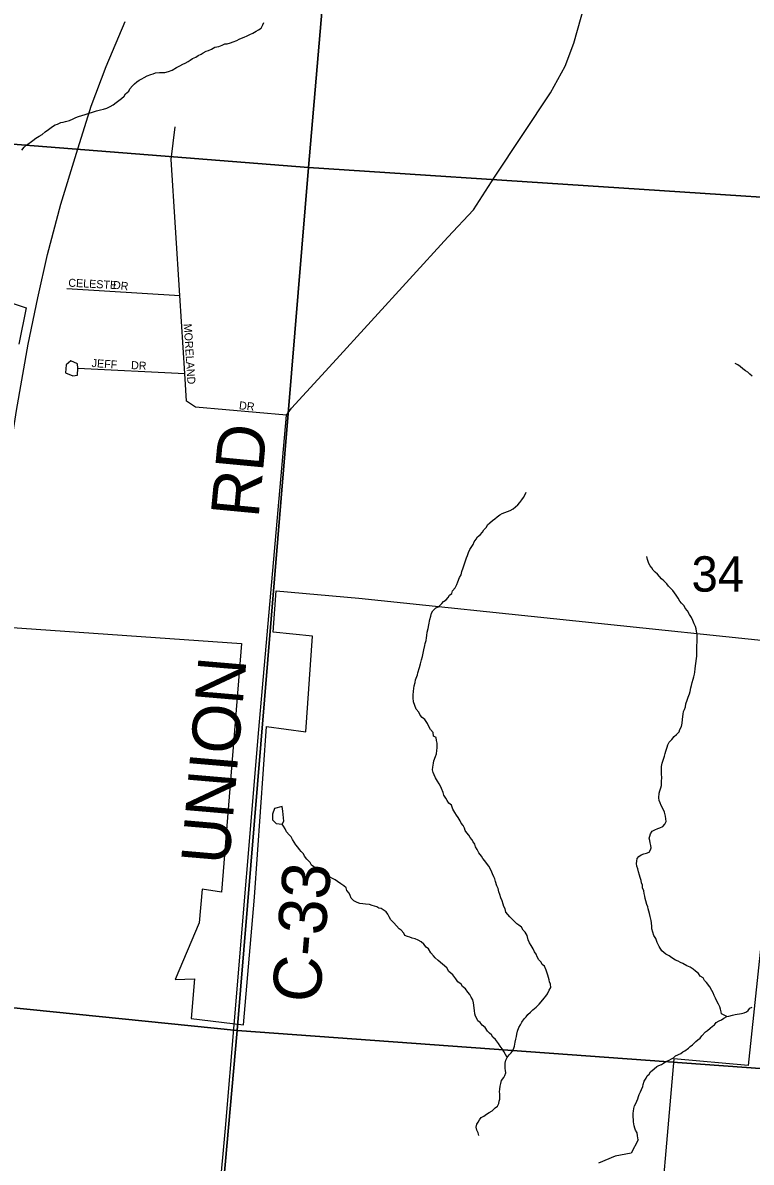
# Model space of a CAD drawing. Extents: x 1310247 to 1664935, y 284496 to 704931.
# Drawn here: x 1454569 to 1459119, y 551290 to 558407 of the extents above; entities that cross this region are included whole.
import ezdxf

# ---------------------------------------------------------------- set-up
doc = ezdxf.new("R2010")
doc.units = 0
for name, color, linetype in [('GM_P_State_Location', 7, 'Continuous'), ('GM_X_Corporation_Text', 7, 'Continuous'), ('GM_X_County', 7, 'Continuous'), ('GM_X_County_Road_Text', 7, 'Continuous'), ('GM_X_Major_Lake_Text', 7, 'Continuous'), ('GM_X_Minor_River', 7, 'Continuous'), ('GM_X_Minor_River_Text', 7, 'Continuous'), ('GM_X_State_Location', 7, 'Continuous'), ('GM_X_State_Shield', 7, 'Continuous'), ('GM_X_Township_Road', 7, 'Continuous'), ('GM_X_US_Location', 7, 'Continuous')]:
    doc.layers.add(name, color=color, linetype=linetype)

msp = doc.modelspace()

# ---------------------------------------------------------------- linework, layer by layer
at = {"layer": 'GM_X_Corporation_Text'}
msp.add_lwpolyline([(1455617.4, 549129.2), (1455682.8, 549839.8), (1455835.8, 551502.6), (1455892.1, 552174.2)], dxfattribs=at)
at = {"layer": 'GM_X_County'}
for points in [[(1451446.5, 563417.9), (1456814.9, 562870.2), (1456353.2, 557504), (1450921.8, 557932.6)], [(1456814.9, 562870.2), (1462373.8, 562548.6), (1461881.3, 557141.1), (1456353.2, 557504)], [(1450921.8, 557932.6), (1456353.2, 557504), (1455909.1, 552113.5), (1450425.3, 552669.1)], [(1456353.2, 557504), (1461881.3, 557141.1), (1461382.4, 551715.7), (1455909.1, 552113.5)], [(1450425.3, 552669.1), (1455909.1, 552113.5), (1455428.9, 546751.1), (1450029.8, 547453.8)], [(1455909.1, 552113.5), (1461382.4, 551715.7), (1460895.5, 546311.1), (1455428.9, 546751.1)]]:
    msp.add_lwpolyline(points, close=True, dxfattribs=at)
at = {"layer": 'GM_X_County_Road_Text'}
msp.add_lwpolyline([(1455892.1, 552174.2), (1456044.4, 553993.3), (1456216.4, 555955.6), (1456247.7, 556000.9), (1456505.9, 556280.8), (1457225, 557067.9), (1457384.1, 557238.2), (1457515.9, 557443.2), (1457865.1, 557969.4), (1457957.9, 558137.4), (1458011.9, 558280.3), (1458231.8, 559064.5), (1458420.3, 559729.1), (1458422.6, 559737.2), (1458473.8, 560058.2)], dxfattribs=at)
at = {"layer": 'GM_X_Major_Lake_Text'}
for points in [[(1454264.6, 556733.8), (1454590.8, 556627.8), (1454543.6, 556400.8)], [(1454474.5, 554632), (1455936.3, 554530.3), (1455811.4, 552977.7), (1455689.4, 552996), (1455670.9, 552784.8), (1455520.8, 552431.4), (1455641.8, 552435.6), (1455620.1, 552188.6), (1455947.7, 552148.4), (1456017.5, 552946.2), (1456092.2, 554012.4), (1456337.8, 553977.9), (1456379.6, 554575.3), (1456132.9, 554601.3), (1456151, 554859.6), (1456669, 554814.3), (1459378.2, 554529.5), (1459101, 551894.5), (1458636.8, 551935.1), (1458406.4, 549303.7)]]:
    msp.add_lwpolyline(points, dxfattribs=at)
at = {"layer": 'GM_X_Minor_River'}
for points in [[(1456192.7, 553481.9), (1456188.8, 553511.4), (1456140.5, 553500.4), (1456129.7, 553464.5), (1456128.9, 553428.5), (1456152.4, 553405.9), (1456190.4, 553401)], [(1456190.4, 553401), (1456200.8, 553420.9), (1456192.7, 553481.9)]]:
    msp.add_lwpolyline(points, dxfattribs=at)
at = {"layer": 'GM_X_Minor_River_Text'}
for points in [[(1455312.5, 558057.8), (1455326.7, 558065.5), (1455346.9, 558075.1), (1455369.2, 558084.6), (1455383.3, 558088.3), (1455397.4, 558094), (1455423.5, 558097.5), (1455439.5, 558097.1), (1455455.6, 558096.8), (1455479.7, 558102.3), (1455501.9, 558111.8), (1455530.3, 558127.3), (1455550.6, 558138.9), (1455568.8, 558148.5), (1455583, 558154.2), (1455601.3, 558165.8), (1455615.4, 558173.5), (1455629.7, 558185.3), (1455649.9, 558192.9), (1455664.2, 558202.6), (1455682.4, 558212.2), (1455696.6, 558219.9), (1455714.8, 558229.6), (1455728.9, 558235.3), (1455747.1, 558242.9), (1455769.4, 558254.5), (1455793.6, 558260), (1455813.8, 558267.5), (1455832, 558275.2), (1455846, 558276.9), (1455866.2, 558282.4), (1455882.3, 558288.1), (1455906.6, 558297.6), (1455920.7, 558305.3), (1455934.9, 558311), (1455951, 558316.7), (1455971.3, 558326.3), (1455987.5, 558334), (1456005.7, 558343.6), (1456026, 558355.2), (1456042.2, 558362.9), (1456058.4, 558374.6), (1456068.9, 558394.4), (1456075.2, 558408.3)], [(1454563.8, 557612.6), (1454578.2, 557630.4), (1454596.6, 557648), (1454614.9, 557659.7), (1454631.2, 557671.3), (1454651.5, 557687), (1454671.8, 557698.5), (1454690.1, 557710.2), (1454708.5, 557725.8), (1454728.8, 557741.4), (1454755.2, 557758.9), (1454771.5, 557770.6), (1454785.6, 557774.3), (1454805.9, 557783.9), (1454822, 557787.6), (1454836.1, 557791.3), (1454860.2, 557796.8), (1454884.5, 557808.3), (1454900.7, 557815.9), (1454916.8, 557821.6), (1454937, 557829.2), (1454959.2, 557834.7), (1454983.4, 557842.2), (1455005.6, 557849.8), (1455029.8, 557857.3), (1455053.9, 557862.8), (1455074.1, 557868.4), (1455094.2, 557873.9), (1455114.5, 557885.5), (1455134.7, 557895.1), (1455153, 557908.8), (1455169.4, 557922.5), (1455185.7, 557934.1), (1455202, 557949.8), (1455210.3, 557963.7), (1455230.7, 557981.3), (1455237, 557995.2), (1455255.5, 558012.9), (1455267.8, 558026.6), (1455282, 558038.4), (1455296.3, 558048.1), (1455312.5, 558057.8)], [(1459125.4, 556199.7), (1459111.6, 556212), (1459097.9, 556224.4), (1459084, 556232.7), (1459066.3, 556245.1), (1459050.6, 556259.5), (1459034.8, 556269.9), (1459018.9, 556278.2)], [(1457297.5, 554941.6), (1457307.9, 554959.4), (1457312.3, 554979.4), (1457320.8, 555003.3), (1457325.2, 555021.2), (1457331.7, 555041.2), (1457340.2, 555065), (1457346.5, 555078.9), (1457353, 555098.9), (1457361.4, 555116.7), (1457369.7, 555130.6), (1457382.1, 555148.4), (1457388.4, 555164.3), (1457400.8, 555182.1), (1457409.1, 555195.9), (1457425.5, 555209.6), (1457439.8, 555225.4), (1457450.1, 555239.2), (1457466.5, 555256.9), (1457472.9, 555270.8), (1457487.2, 555284.5), (1457503.5, 555298.2), (1457517.8, 555309.9), (1457532.1, 555321.6), (1457548.3, 555333.3), (1457562.6, 555343), (1457580.7, 555348.7), (1457596.8, 555354.3), (1457613, 555362), (1457633.3, 555371.6), (1457647.5, 555383.3), (1457661.9, 555397), (1457674.2, 555410.8), (1457686.6, 555428.6), (1457696.9, 555442.4), (1457705.2, 555456.3), (1457713.7, 555476.2)], [(1458568.4, 553800.7), (1458577, 553826.6), (1458581.3, 553842.5), (1458585.7, 553858.5), (1458594.2, 553882.4), (1458598.5, 553896.3), (1458606.9, 553914.2), (1458623.3, 553929.9), (1458637.7, 553949.6), (1458652, 553961.4), (1458668.4, 553979.1), (1458672.7, 553993), (1458683.1, 554010.8), (1458687.6, 554032.8), (1458690.1, 554054.8), (1458692.5, 554074.8), (1458694.8, 554088.8), (1458697.2, 554104.8), (1458701.5, 554118.8), (1458707.8, 554134.7), (1458710.2, 554152.7), (1458718.8, 554176.5), (1458725.2, 554194.5), (1458733.7, 554216.3), (1458738, 554230.3), (1458742.5, 554254.3), (1458746.8, 554268.2), (1458751.2, 554286.2), (1458755.7, 554308.1), (1458760, 554322.1), (1458764.3, 554338), (1458766.7, 554352), (1458769.1, 554372), (1458771.5, 554390), (1458773.8, 554406), (1458776.5, 554436.1), (1458778.8, 554450.1), (1458779.3, 554472.1), (1458779.6, 554486.1), (1458780.2, 554516.2), (1458780.8, 554540.3), (1458781.3, 554564.3), (1458781.8, 554586.4), (1458778.2, 554606.5), (1458774.6, 554622.7), (1458770.9, 554636.8), (1458763.2, 554653), (1458753.6, 554673.3), (1458746.1, 554693.5), (1458734.4, 554711.8), (1458720.9, 554734.2), (1458707.2, 554750.5), (1458699.5, 554764.7), (1458683.9, 554781.1), (1458674.2, 554795.3), (1458662.6, 554813.7), (1458650.9, 554832), (1458639.2, 554846.3), (1458629.5, 554860.5), (1458615.8, 554874.8), (1458602.1, 554889.2), (1458592.4, 554903.4), (1458572.8, 554921.9), (1458559, 554934.2), (1458547.3, 554948.5), (1458533.6, 554962.9), (1458519.9, 554975.2), (1458506.1, 554987.6), (1458498.4, 555001.8), (1458488.7, 555016), (1458479, 555030.3), (1458471.5, 555054.5), (1458467.9, 555072.6)], [(1457495.9, 553111.9), (1457480.5, 553140.3), (1457464.9, 553158.7), (1457455.2, 553173), (1457443.5, 553187.3), (1457433.8, 553201.5), (1457418.2, 553221.9), (1457406.7, 553244.2), (1457397, 553260.5), (1457393.4, 553276.6), (1457381.7, 553290.9), (1457373.9, 553305.1), (1457364.2, 553319.4), (1457354.5, 553333.6), (1457342.8, 553347.9), (1457333.1, 553362.2), (1457327.4, 553376.3), (1457319.8, 553392.6), (1457308.1, 553406.9), (1457300.4, 553423.1), (1457288.8, 553443.4), (1457279.1, 553457.6), (1457267.5, 553473.9), (1457255.9, 553496.2), (1457246.5, 553520.5), (1457230.7, 553532.9), (1457221, 553549.2), (1457211.3, 553563.4), (1457199.8, 553583.7), (1457196.1, 553599.8), (1457184.6, 553624.2), (1457178.9, 553638.3), (1457169.2, 553652.6), (1457159.6, 553670.8), (1457148, 553691.2), (1457138.4, 553709.4), (1457132.7, 553723.6), (1457129.1, 553741.7), (1457129.5, 553757.8), (1457134, 553781.7), (1457136.3, 553797.7), (1457146.9, 553823.6), (1457153.3, 553841.5), (1457155.8, 553861.5), (1457158.1, 553877.5), (1457158.5, 553893.5), (1457156.8, 553907.6), (1457153.1, 553923.7), (1457151.5, 553943.8), (1457135.7, 553952.2), (1457132.2, 553974.3), (1457116.6, 553992.7), (1457104.9, 554011), (1457097.4, 554031.3), (1457079.9, 554055.7), (1457064.1, 554068.1), (1457052.4, 554082.4), (1457042.8, 554100.7), (1457027.2, 554119), (1457017.7, 554143.3), (1457010.2, 554165.5), (1457008.7, 554191.7), (1457007.1, 554207.7), (1457009.6, 554231.8), (1457012, 554249.8), (1457014.3, 554265.8), (1457020.8, 554285.7), (1457023.2, 554303.7), (1457033.8, 554333.5), (1457036.2, 554347.5), (1457046.9, 554379.4), (1457053.4, 554403.3), (1457059.9, 554427.2), (1457066.4, 554449.2), (1457070.9, 554469.1), (1457075.3, 554491.1), (1457079.9, 554517.1), (1457082.2, 554531.1), (1457088.6, 554549), (1457091, 554565), (1457093.3, 554581), (1457095.8, 554601), (1457102.3, 554624.9), (1457104.8, 554646.9), (1457111.5, 554680.9), (1457118, 554700.8), (1457122.4, 554718.7), (1457130.7, 554734.6), (1457149.1, 554752.3), (1457165.3, 554759.9), (1457185.8, 554779.5), (1457198.1, 554793.3), (1457214.3, 554803), (1457226.6, 554816.8), (1457235, 554832.6), (1457249.2, 554842.4), (1457253.6, 554858.3), (1457270, 554878), (1457280.5, 554897.8), (1457286.9, 554915.8), (1457297.5, 554941.6)], [(1458966.1, 552199.4), (1458934.4, 552216.1), (1458930.7, 552230.2), (1458927.1, 552246.4), (1458923.4, 552260.5), (1458915.7, 552276.7), (1458904.1, 552295), (1458896.5, 552315.2), (1458886.9, 552331.5), (1458881.2, 552347.7), (1458873.5, 552361.9), (1458860, 552386.2), (1458840.6, 552412.7), (1458826.8, 552425.1), (1458819.1, 552441.3), (1458801.3, 552451.7), (1458789.7, 552468), (1458772, 552482.4), (1458756.3, 552496.8), (1458738.5, 552509.2), (1458716.7, 552517.7), (1458693, 552532.3), (1458677.1, 552538.6), (1458663.2, 552544.9), (1458647.3, 552551.3), (1458623.6, 552565.9), (1458605.8, 552578.3), (1458586, 552588.8), (1458560.5, 552611.4), (1458545.1, 552637.8), (1458531.6, 552662.2), (1458524.1, 552688.4), (1458510.5, 552706.7), (1458504.9, 552726.9), (1458499.4, 552747.1), (1458497.7, 552763.2), (1458496.2, 552785.3), (1458494.5, 552799.4), (1458489.1, 552825.6), (1458483.4, 552843.7), (1458479.8, 552857.8), (1458476.1, 552872), (1458474.4, 552886), (1458466.7, 552900.3), (1458461.1, 552922.4), (1458457.4, 552936.6), (1458453.8, 552952.7), (1458450.1, 552968.8), (1458448.5, 552984.9), (1458440.9, 553003.1), (1458439.2, 553021.2), (1458433.6, 553035.4), (1458431.9, 553049.4), (1458426.2, 553067.6), (1458420.6, 553083.8), (1458415, 553104), (1458411.4, 553122.1), (1458405.8, 553140.3), (1458402.1, 553156.4), (1458404.4, 553170.4), (1458406.8, 553186.4), (1458417.1, 553200.2), (1458431.3, 553209.9), (1458449.5, 553215.6), (1458465.6, 553221.2), (1458481.8, 553226.9), (1458490.1, 553240.8), (1458494.4, 553254.7), (1458492.7, 553268.8), (1458489.1, 553284.9), (1458485.4, 553299), (1458481.7, 553313.2), (1458486, 553327.1), (1458490.3, 553341), (1458500.6, 553356.9), (1458516.9, 553366.5), (1458535.1, 553374.2), (1458549.2, 553377.9), (1458567.4, 553387.5), (1458579.7, 553401.3), (1458588.1, 553419.2), (1458586.5, 553435.2), (1458584.8, 553451.3), (1458577.3, 553475.6), (1458569.8, 553495.8), (1458556.2, 553518.1), (1458550.6, 553534.3), (1458544.9, 553550.5), (1458541.3, 553566.6), (1458543.9, 553594.6), (1458548.2, 553610.6), (1458554.6, 553628.5), (1458558.9, 553642.4), (1458559.2, 553656.5), (1458559.5, 553670.5), (1458560, 553690.6), (1458558.5, 553716.7), (1458559, 553738.7), (1458559.5, 553762.8), (1458564, 553782.8), (1458568.4, 553800.7)], [(1456207.8, 553372.6), (1456198.1, 553388.8), (1456190.4, 553401)], [(1457594.6, 551944.3), (1457573.4, 551980.9), (1457563.8, 551999.2), (1457552.1, 552015.5), (1457540.5, 552031.8), (1457521, 552056.3), (1457505.3, 552070.7), (1457497.6, 552084.9), (1457483.8, 552095.2), (1457472.1, 552109.5), (1457456.5, 552131.9), (1457438.8, 552146.3), (1457425.2, 552162.7), (1457411.4, 552173), (1457405.7, 552187.2), (1457398, 552201.4), (1457392.3, 552217.5), (1457390.7, 552237.6), (1457389, 552251.7), (1457387.5, 552271.8), (1457383.8, 552285.9), (1457380.2, 552304), (1457370.5, 552320.3), (1457360.9, 552338.6), (1457349.2, 552352.9), (1457335.6, 552373.2), (1457315.9, 552387.7), (1457308.2, 552401.9), (1457286.5, 552416.4), (1457274.9, 552434.7), (1457255.4, 552461.2), (1457229.8, 552481.8), (1457218.3, 552504.1), (1457190.8, 552526.8), (1457163.2, 552549.5), (1457145.5, 552565.9), (1457133.8, 552580.2), (1457118.2, 552598.6), (1457102.7, 552623), (1457088.9, 552633.3), (1457073.3, 552651.7), (1457057.6, 552666.1), (1457039.8, 552676.5), (1457020, 552685), (1457002, 552689.4), (1456986.1, 552695.7), (1456972.2, 552700), (1456956.3, 552706.4), (1456948.6, 552720.6), (1456933, 552739), (1456919.2, 552747.3), (1456903.6, 552765.7), (1456886, 552786.2), (1456868.4, 552804.6), (1456858.7, 552822.9), (1456849.1, 552839.1), (1456839.4, 552853.4), (1456825.5, 552861.7), (1456807.8, 552874.1), (1456793.8, 552876.4), (1456780, 552884.8), (1456766, 552889.1), (1456752.1, 552893.4), (1456734.2, 552899.8), (1456710.3, 552902.3), (1456692.3, 552904.7), (1456674.3, 552907.1), (1456658.4, 552911.5), (1456636.6, 552922), (1456621, 552940.4), (1456613.3, 552956.6), (1456607.6, 552970.8), (1456593.9, 552987.1), (1456588.3, 553003.3), (1456574.5, 553015.6), (1456556.8, 553028), (1456535.1, 553042.5), (1456521.3, 553054.9), (1456507.4, 553061.2), (1456485.7, 553073.7), (1456471.8, 553082), (1456456, 553088.4), (1456442.2, 553098.7), (1456420.4, 553113.2), (1456404.6, 553123.6), (1456386.9, 553136), (1456373.1, 553146.3), (1456363.4, 553162.6), (1456343.9, 553183.1), (1456328.2, 553201.5), (1456322.5, 553215.7), (1456308.8, 553230), (1456297.1, 553244.3), (1456287.4, 553258.5), (1456275.7, 553272.8), (1456264.1, 553289.1), (1456254.4, 553305.4), (1456244.7, 553321.6), (1456233, 553335.9), (1456217.4, 553354.3), (1456207.8, 553372.6)], [(1457417.8, 551456.7), (1457414.1, 551472.9), (1457404.5, 551491.1), (1457400.9, 551509.3), (1457405.3, 551527.2), (1457413.6, 551541.1), (1457421.9, 551554.9), (1457432.2, 551568.8), (1457448.5, 551578.4), (1457464.8, 551590.1), (1457483, 551599.8), (1457501.3, 551611.4), (1457519.7, 551629), (1457534, 551640.8), (1457542.3, 551656.6), (1457544.6, 551670.6), (1457548.9, 551684.6), (1457549.2, 551698.6), (1457549.6, 551716.7), (1457547.9, 551730.7), (1457548.3, 551746.8), (1457550.7, 551764.8), (1457555.1, 551782.7), (1457559.5, 551800.7), (1457573.9, 551818.4), (1457580.2, 551832.3), (1457586.5, 551848.2), (1457584.8, 551862.3), (1457583.1, 551876.4), (1457581.5, 551894.5), (1457581.8, 551908.5), (1457586.2, 551926.5), (1457594.6, 551944.3), (1457607, 551960.1), (1457619.3, 551973.9), (1457629.6, 551987.7), (1457636, 552001.6), (1457640.3, 552015.6), (1457644.8, 552039.5), (1457649.2, 552059.5), (1457653.6, 552075.5), (1457655.9, 552089.4), (1457660.3, 552109.4), (1457666.8, 552131.3), (1457677.2, 552147.2), (1457685.6, 552165), (1457702, 552184.7), (1457714.3, 552198.5), (1457724.7, 552212.3), (1457741, 552228), (1457755.3, 552241.7), (1457775.7, 552259.3), (1457794.2, 552277), (1457806.5, 552292.8), (1457825, 552314.4), (1457837.3, 552328.2), (1457847.7, 552342), (1457858.1, 552363.9), (1457868.5, 552381.7), (1457865, 552401.8), (1457859.3, 552416), (1457857.6, 552430.1), (1457848.2, 552458.4), (1457842.6, 552476.5), (1457838.9, 552490.7), (1457827.4, 552515), (1457813.6, 552525.3), (1457807.9, 552539.5), (1457792.2, 552553.8), (1457782.6, 552572.1), (1457777, 552590.3), (1457765.2, 552604.6), (1457757.6, 552622.8), (1457744.1, 552643.2), (1457734.4, 552659.4), (1457726.8, 552679.6), (1457719.4, 552705.9), (1457707.8, 552726.2), (1457694.1, 552740.5), (1457684.5, 552758.8), (1457668.7, 552771.2), (1457654.9, 552779.5), (1457641.2, 552793.8), (1457625.5, 552808.2), (1457611.8, 552822.6), (1457598.1, 552836.9), (1457586.4, 552851.2), (1457582.8, 552873.3), (1457573.1, 552887.6), (1457569.4, 552901.7), (1457563.9, 552921.9), (1457554.3, 552942.2), (1457548.7, 552962.3), (1457543.1, 552978.5), (1457539.6, 553000.7), (1457529.9, 553016.9), (1457522.5, 553043.1), (1457516.8, 553059.3), (1457511.1, 553073.5), (1457503.5, 553091.7), (1457495.9, 553111.9)], [(1458412.6, 551429.1), (1458410.9, 551443.2), (1458409.1, 551455.2), (1458407.5, 551473.3), (1458395.9, 551489.7), (1458392.1, 551501.8), (1458388.5, 551517.9), (1458386.7, 551530), (1458383, 551542.1), (1458383.3, 551556.1), (1458381.6, 551572.2), (1458381.9, 551584.2), (1458382.2, 551596.3), (1458384.4, 551608.2), (1458386.8, 551626.2), (1458391.2, 551642.2), (1458397.5, 551656.1), (1458403.8, 551672), (1458410.1, 551685.9), (1458414.5, 551699.9), (1458418.8, 551713.8), (1458427.1, 551729.7), (1458433.4, 551743.6), (1458441.9, 551763.4), (1458444.1, 551775.4), (1458450.6, 551795.4), (1458463, 551815.1), (1458469.3, 551829), (1458481.6, 551840.8), (1458489.9, 551854.7), (1458512.4, 551874.2), (1458528.7, 551887.9), (1458542.8, 551893.7), (1458559, 551901.3), (1458571.2, 551909.1), (1458585.5, 551918.8), (1458607.7, 551928.3), (1458621.9, 551936.1), (1458634, 551941.8), (1458646.3, 551953.6), (1458678.7, 551968.9), (1458692.9, 551978.6), (1458705.1, 551986.4), (1458727.5, 552002), (1458737.7, 552013.8), (1458752, 552023.5), (1458772.4, 552043.1), (1458786.7, 552054.8), (1458800.9, 552064.6), (1458811.3, 552080.4), (1458833.8, 552104), (1458846.1, 552113.7), (1458862.4, 552127.4), (1458876.7, 552139.1), (1458888.9, 552148.9), (1458901.2, 552162.7), (1458919.4, 552172.3), (1458933.6, 552180), (1458947.8, 552189.7), (1458966.1, 552199.4), (1458980.2, 552203.1), (1459002.3, 552208.6), (1459018.4, 552212.3), (1459030.5, 552214), (1459046.6, 552217.7), (1459058.7, 552219.4), (1459074.8, 552223.1), (1459088.9, 552228.8), (1459101.1, 552238.6), (1459111.4, 552252.4), (1459125.6, 552258.1)], [(1458412.6, 551429.1), (1458369.6, 551347.3), (1458269.5, 551328.5), (1458165.4, 551284.7)]]:
    msp.add_lwpolyline(points, dxfattribs=at)
at = {"layer": 'GM_X_State_Location'}
for points in [[(1456216.4, 555955.6), (1455648.5, 556006.6), (1455591.4, 556044.2), (1455580.5, 556217.7), (1455549.9, 556704.2), (1455496.5, 557554.4), (1455520.1, 557758.3)], [(1454845, 556747.5), (1455549.9, 556704.2)], [(1454913.5, 556250.5), (1454910.2, 556276.6), (1454868.7, 556295.8), (1454841.1, 556270.3), (1454836.6, 556220.4), (1454881.9, 556201.5), (1454911, 556206.5), (1454913.5, 556249.5), (1455580.5, 556217.7)]]:
    msp.add_lwpolyline(points, dxfattribs=at)
at = {"layer": 'GM_X_State_Shield'}
msp.add_lwpolyline([(1454158.5, 553247.5), (1454185.9, 553499.6), (1454236.6, 553907.1), (1454293.5, 554328.5), (1454355.2, 554783.8), (1454414.4, 555217.2), (1454465.8, 555564.6), (1454530.7, 555985.8), (1454603.6, 556400.8), (1454663.7, 556690), (1454723.5, 556961.1), (1454806.2, 557273.8), (1454905, 557592.2), (1454995.3, 557886.7), (1455090.6, 558135.1), (1455208.6, 558415.1)], dxfattribs=at)

# ---------------------------------------------------------------- texts
at = {"layer": 'GM_P_State_Location'}
for s, rotation, p in [('CELESTE', 357.09067, (1454852.7, 556759.4)), ('DR', 353.98201, (1455130.5, 556746.2)), ('MORELAND', 273.62215, (1455574.5, 556526.2)), ('JEFF', 356.04938, (1454998.1, 556257.8)), ('DR', 356.98902, (1455244.4, 556244.6)), ('DR', 353.99459, (1455918, 555993.8))]:
    msp.add_text(s, height=50, rotation=rotation, dxfattribs=at).set_placement(p)
at = {"layer": 'GM_X_Township_Road'}
for s, rotation, p in [('RD', 84.58207, (1456041.5, 555309.2)), ('UNION', 85.09409, (1455856.5, 553142.6)), ('C-33', 85.17926, (1456423.3, 552279.8))]:
    msp.add_text(s, height=300, rotation=rotation, dxfattribs=at).set_placement(p)
at = {"layer": 'GM_X_US_Location'}
msp.add_text('34', height=221, rotation=0.00001, dxfattribs=at).set_placement((1458746.3, 554854))

doc.saveas('drawing.dxf')
